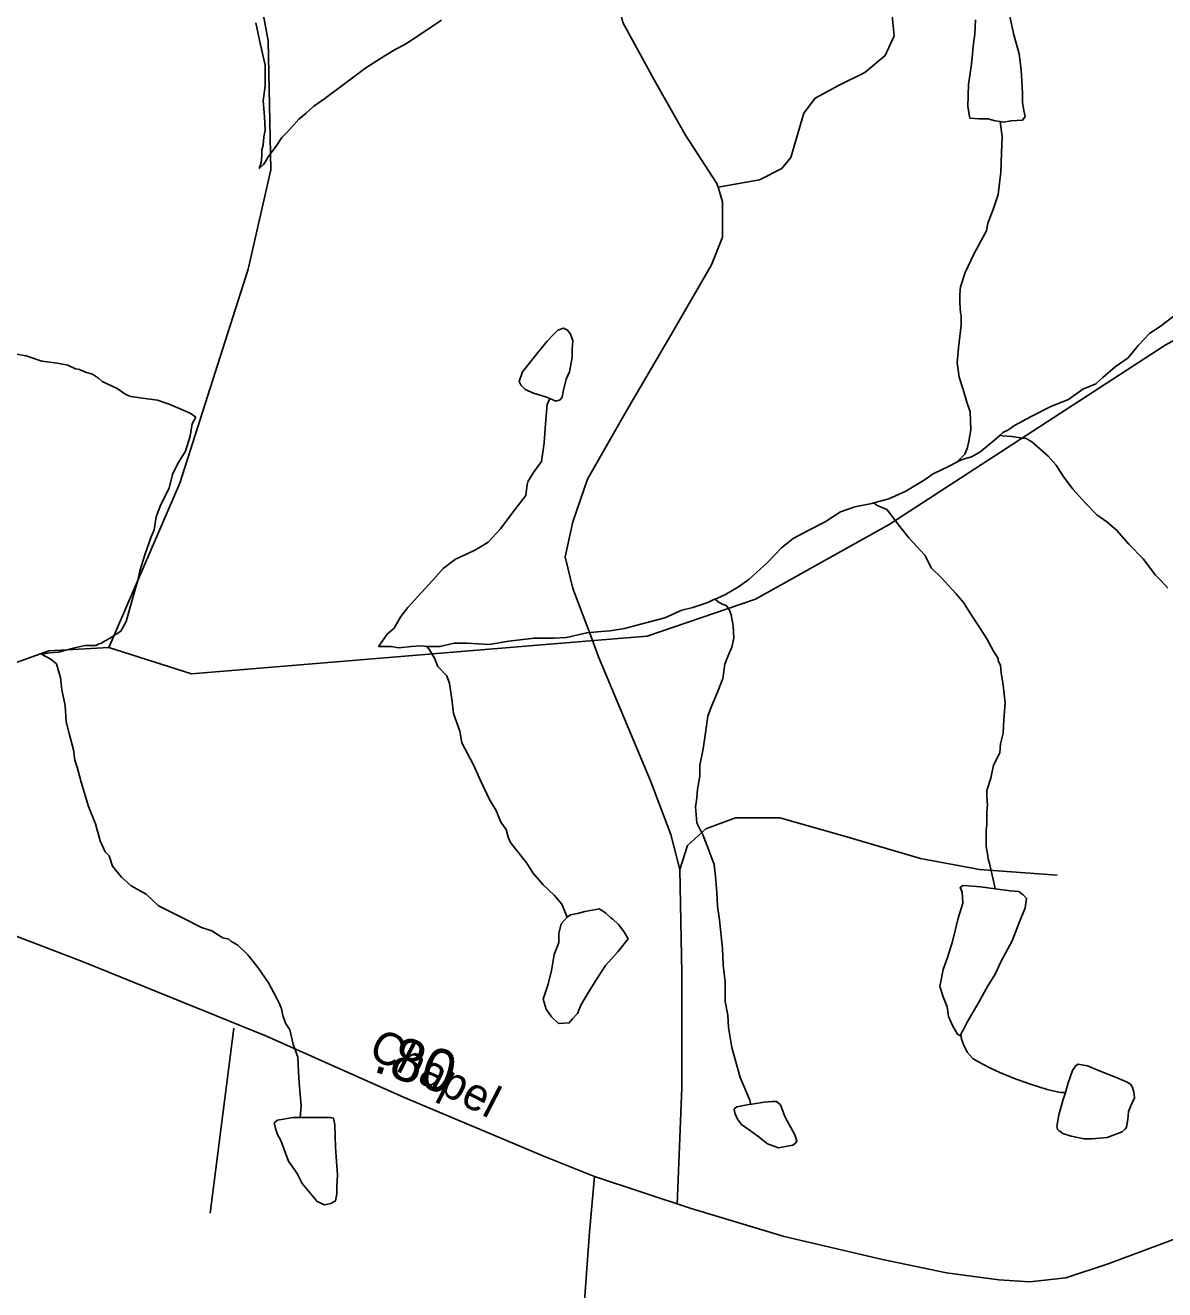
# Model space of a CAD drawing. Extents: x 2001466 to 2224147, y 644118 to 847247.
# Drawn here: x 2020568 to 2023901, y 719153 to 722853 of the extents above; entities that cross this region are included whole.
import ezdxf

# ---------------------------------------------------------------- set-up
doc = ezdxf.new("R2010")
doc.units = 0
for name, color, linetype in [('Exist Hydrographic Creek Single Shore', 7, 'Continuous'), ('Exist Hydrographic Misc Water Feature', 7, 'Continuous'), ('Exist Road Non-System Type 51', 7, 'Continuous'), ('Exist Road Secondary Mileage Hundredths English Label', 7, 'Continuous'), ('Exist Road Secondary Type 51 Attributed', 7, 'Continuous'), ('Exist Road Secondary Type 51 Label', 7, 'Continuous')]:
    doc.layers.add(name, color=color, linetype=linetype)

msp = doc.modelspace()

# ---------------------------------------------------------------- linework, layer by layer
at = {"layer": 'Exist Hydrographic Creek Single Shore'}
for points in [[(2021286.1, 722429.8), (2021278.2, 722807.3), (2021161.3, 723439.6), (2021135.2, 723938.9), (2021369.2, 724304.9), (2021488.6, 724591)], [(2020812.3, 721031.9), (2021020.2, 721513.2), (2021220.1, 722139.1), (2021286.1, 722429.8)], [(2022184.2, 721048.6), (2022387.1, 721065.4), (2022704.1, 721173.8), (2023095.1, 721392.1), (2023903.2, 721917.1), (2024294.3, 722132.2), (2024361.1, 722134.1)], [(2020812.3, 721031.9), (2021054.2, 720954.8), (2022184.2, 721048.6)], [(2020472.9, 720963.4), (2020637.2, 721022.3), (2020812.3, 721031.9)]]:
    msp.add_lwpolyline(points, dxfattribs=at)
at = {"layer": 'Exist Hydrographic Misc Water Feature'}
msp.add_line((2023050.6, 721455.6), (2023044.5, 721453.7), dxfattribs=at)
for points in [[(2021785.9, 722868.7), (2021753.9, 722846.7), (2021720, 722824.7), (2021678, 722796.6), (2021649.9, 722782.7), (2021617.9, 722762.7), (2021564, 722728.6), (2021506.2, 722684.6), (2021444, 722638.5), (2021412, 722616.5), (2021390.1, 722596.5), (2021368.2, 722578.5), (2021336.2, 722542.5), (2021318.1, 722524.5), (2021304.2, 722502.5), (2021284.3, 722476.5), (2021278.2, 722468.5), (2021272.2, 722456.5), (2021266.3, 722446.4), (2021252.3, 722434.4)], [(2023419.9, 722571.7), (2023405.8, 722573.7), (2023383.8, 722579.7), (2023357.8, 722579.7), (2023331.7, 722581.7), (2023325.8, 722615.6), (2023327.9, 722679.7), (2023335.8, 722739.6), (2023341.8, 722799.6), (2023345.7, 722827.6), (2023347.7, 722869.6)], [(2023447.8, 722883.6), (2023459.7, 722825.7), (2023475.7, 722769.7), (2023481.6, 722721.8), (2023483.9, 722691.7), (2023485.7, 722653.7), (2023485.7, 722627.7), (2023489.8, 722603.7), (2023493.7, 722585.8), (2023485.7, 722575.7), (2023451.9, 722573.7), (2023429.8, 722569.7), (2023419.9, 722571.7)], [(2021242.1, 722860.4), (2021256, 722796.4), (2021270.2, 722736.4), (2021270.2, 722702.4), (2021270.2, 722676.4), (2021264, 722632.5), (2021268.1, 722586.4), (2021270.2, 722546.4), (2021266.1, 722526.4), (2021264.2, 722502.5), (2021260.3, 722488.5), (2021260.3, 722472.5), (2021258.3, 722450.4), (2021252.3, 722434.4)], [(2023419.9, 722571.7), (2023425.9, 722527.7), (2023424, 722479.7), (2023422, 722423.7), (2023414, 722357.7), (2023400, 722313.8), (2023384, 722273.7), (2023380.1, 722251.7), (2023364.1, 722223.7), (2023342, 722181.7), (2023318, 722129.7), (2023304.1, 722087.7), (2023302.2, 722065.6), (2023302.2, 722041.8), (2023304.3, 722011.7), (2023306.1, 722003.7), (2023306.1, 721975.7), (2023298.1, 721909.7), (2023294.2, 721865.7), (2023300.4, 721823.7), (2023312.3, 721787.7), (2023322.3, 721749.8), (2023332.4, 721721.8), (2023334.2, 721669.7), (2023328.5, 721635.7), (2023324.4, 721617.7), (2023316.4, 721597.8), (2023302.4, 721583.7), (2023298.3, 721577.8)], [(2023938.1, 722010.1), (2023888.1, 721972), (2023858.1, 721952), (2023824.1, 721916.1), (2023794.1, 721880.1), (2023756.2, 721854), (2023720.1, 721822), (2023700.2, 721804), (2023662.3, 721787.9), (2023620.3, 721757.9), (2023568.4, 721737.9), (2023510.3, 721707.9), (2023462.4, 721681.8), (2023442.3, 721667.8), (2023428.3, 721661.8), (2023420.3, 721653.8)], [(2022102.5, 721761), (2022092.4, 721765), (2022074.4, 721771), (2022054.5, 721777), (2022030.5, 721787), (2022018.4, 721799), (2022012.4, 721811), (2022022.5, 721839), (2022068.4, 721897), (2022094.5, 721929), (2022112.3, 721947), (2022126.2, 721961), (2022142.2, 721967), (2022154.3, 721961), (2022162.3, 721951.1), (2022170.3, 721931), (2022168.3, 721903.1), (2022168.3, 721881), (2022160.5, 721839), (2022150.4, 721817.1), (2022142.4, 721785), (2022138.3, 721765), (2022132.4, 721757.1), (2022120.5, 721753), (2022102.5, 721761)], [(2021066.5, 721706.4), (2021050.7, 721718.4), (2021016.5, 721732.4), (2020988.6, 721744.4), (2020954.6, 721756.4), (2020910.5, 721762.3), (2020876.7, 721766.3), (2020862.5, 721772.3), (2020836.7, 721790.3), (2020792.6, 721810.2), (2020782.5, 721820.2), (2020764.5, 721832.2), (2020744.6, 721838.2), (2020726.6, 721846.2), (2020714.7, 721848.2), (2020692.5, 721858.2), (2020662.6, 721864.2), (2020616.7, 721870.2), (2020570.5, 721886.1), (2020536.5, 721892.1)], [(2022102.5, 721761), (2022094.5, 721743), (2022090.4, 721687), (2022086.5, 721631.1), (2022078.5, 721577), (2022056.5, 721547), (2022044.6, 721529), (2022038.5, 721517), (2022036.6, 721509), (2022032.5, 721477), (2021992.8, 721425), (2021958.7, 721379), (2021922.6, 721340.9), (2021886.7, 721318.9), (2021858.9, 721304.9), (2021826.9, 721290.9), (2021790.8, 721262.9), (2021760.8, 721228.9), (2021726.8, 721192.9), (2021706.7, 721170.9), (2021686.8, 721148.9), (2021666.7, 721122.9), (2021646.8, 721088.8), (2021626.9, 721070.8), (2021611, 721048.8), (2021600.9, 721034.8)], [(2021066.5, 721706.4), (2021056.7, 721686.4), (2021050.7, 721650.5), (2021036.6, 721606.4), (2021014.7, 721570.4), (2020998.7, 721538.5), (2020988.8, 721498.4), (2020964.8, 721450.4), (2020950.9, 721414.4), (2020944.7, 721376.4), (2020936.7, 721356.4), (2020918.9, 721306.4), (2020902.9, 721256.3), (2020897, 721228.4), (2020891, 721208.4), (2020870.9, 721136.4), (2020863.1, 721108.4), (2020847.1, 721080.4), (2020817, 721060.4), (2020797.1, 721048.3), (2020789.1, 721044.3), (2020783.2, 721042.4), (2020775, 721038.4)], [(2023420.3, 721653.8), (2023404.3, 721639.8), (2023382.4, 721621.8), (2023360.5, 721603.8), (2023336.5, 721589.8), (2023312.5, 721583.8), (2023298.3, 721577.8)], [(2023910.6, 721206.2), (2023890.5, 721228.2), (2023874.5, 721244.1), (2023838.6, 721292.1), (2023796.4, 721334.1), (2023760.5, 721376), (2023732.4, 721400), (2023702.5, 721420), (2023670.5, 721454), (2023632.4, 721495.9), (2023604.5, 721534), (2023584.4, 721565.9), (2023560.4, 721591.9), (2023536.4, 721613.9), (2023512.4, 721633.9), (2023496.2, 721643.8), (2023480.2, 721645.8), (2023454.4, 721649.8), (2023428.3, 721651.8), (2023420.3, 721653.8)], [(2023298.3, 721577.8), (2023272.5, 721563.8), (2023222.5, 721539.7), (2023206.5, 721527.7), (2023188.4, 721515.7), (2023144.3, 721489.6), (2023094.5, 721467.7), (2023050.6, 721455.6)], [(2023405, 720326), (2023403.1, 720336), (2023397, 720366), (2023389, 720399.9), (2023385.1, 720414), (2023383, 720428), (2023379.1, 720450), (2023379.1, 720498), (2023381, 720514), (2023381, 720550), (2023382.8, 720571.9), (2023381, 720593.9), (2023381, 720613.9), (2023392.9, 720649.9), (2023400.8, 720687.9), (2023418.9, 720723.9), (2023420.9, 720749.9), (2023428.7, 720781.9), (2023430.8, 720821.9), (2023434.7, 720869.9), (2023428.7, 720921.9), (2023422.8, 720957.9), (2023420.7, 720979.9), (2023414.6, 720993.9), (2023414.6, 720999.9), (2023400.6, 721021.9), (2023380.8, 721057.9), (2023360.7, 721089.8), (2023334.6, 721129.8), (2023312.7, 721163.9), (2023290.7, 721189.8), (2023248.7, 721235.8), (2023218.6, 721265.7), (2023200.5, 721301.7), (2023176.5, 721327.7), (2023152.5, 721353.6), (2023130.6, 721381.7), (2023106.6, 721411.7), (2023094.5, 721429.7), (2023088.6, 721435.7), (2023074.6, 721441.7), (2023060.5, 721447.7), (2023050.6, 721455.6)], [(2023044.5, 721453.7), (2022994.6, 721443.6), (2022952.6, 721429.6), (2022908.5, 721399.5), (2022860.5, 721375.5), (2022814.6, 721351.4), (2022780.8, 721323.5), (2022738.7, 721279.5), (2022684.6, 721231.4), (2022654.7, 721209.4), (2022616.7, 721187.4), (2022590.7, 721175.4), (2022585.8, 721173.5), (2022580.6, 721171.4)], [(2022580.6, 721171.4), (2022564.9, 721163.4), (2022520.8, 721149.3), (2022488.8, 721141.3), (2022438.7, 721119.3), (2022364.7, 721099.3), (2022320.8, 721087.3), (2022278.8, 721081.2), (2022252.8, 721079.2), (2022210.7, 721075.2), (2022150.9, 721061.1), (2022114.8, 721059.1), (2022082.8, 721059.1), (2022056.9, 721059.1), (2021982.9, 721051.1), (2021924.9, 721041), (2021860.9, 721045), (2021823, 721044.9), (2021780.9, 721034.9), (2021752.8, 721034.9), (2021743, 721034.9)], [(2022689.5, 719695.6), (2022687.5, 719707.6), (2022659.6, 719773.6), (2022635.4, 719861.6), (2022625.3, 719919.6), (2022623.3, 719955.6), (2022615.3, 719995.6), (2022615.3, 720023.5), (2022615.3, 720053.5), (2022609.3, 720103.5), (2022607.3, 720151.5), (2022599.3, 720235.5), (2022593.4, 720275.5), (2022591.1, 720315.5), (2022587.2, 720361.5), (2022583.1, 720397.5), (2022563.2, 720451.5), (2022551.1, 720481.5), (2022533.1, 720519.4), (2022529, 720565.5), (2022533.1, 720591.4), (2022535.1, 720617.4), (2022541.1, 720655.4), (2022541.1, 720687.4), (2022551.1, 720735.4), (2022558.9, 720789.4), (2022564.9, 720831.4), (2022574.9, 720857.4), (2022592.9, 720901.4), (2022608.9, 720941.4), (2022614.9, 720983.4), (2022622.9, 721005.5), (2022634.8, 721033.5), (2022640.7, 721059.4), (2022638.9, 721095.5), (2022632.7, 721127.4), (2022626.8, 721143.4), (2022618.6, 721155.4), (2022606.7, 721159.4), (2022594.6, 721165.4), (2022585.8, 721173.5), (2022580.6, 721171.4)], [(2020775, 721038.4), (2020767, 721038.4), (2020743, 721038.3), (2020725.1, 721034.3), (2020709.1, 721030.3), (2020687, 721024.3), (2020665, 721018.3), (2020639, 721016.2), (2020627.1, 721014.2), (2020615, 721012.2)], [(2021371.9, 719656.8), (2021375.6, 719690.9), (2021369.6, 719756.9), (2021367.6, 719788.8), (2021365.7, 719832.8), (2021351.6, 719870.8), (2021341.5, 719912.8), (2021329.4, 719932.8), (2021321.4, 719954.8), (2021317.5, 719974.8), (2021311.6, 719988.8), (2021301.5, 720008.8), (2021279.6, 720050.7), (2021249.4, 720094.7), (2021219.5, 720132.8), (2021189.4, 720160.7), (2021169.5, 720172.7), (2021163.3, 720178.7), (2021145.5, 720182.7), (2021133.4, 720190.6), (2021113.5, 720202.6), (2021083.4, 720212.6), (2021031.5, 720238.6), (2020957.4, 720276.5), (2020921.4, 720310.5), (2020877.5, 720334.5), (2020849.4, 720360.4), (2020823.3, 720392.4), (2020813.3, 720422.5), (2020801.4, 720434.4), (2020787.3, 720466.4), (2020773.3, 720516.4), (2020753.2, 720566.3), (2020731.3, 720638.4), (2020719.4, 720682.3), (2020713.2, 720702.4), (2020709.1, 720732.4), (2020697.2, 720776.3), (2020687.2, 720814.3), (2020685.1, 720862.3), (2020675.1, 720908.3), (2020671, 720944.3), (2020665, 720964.3), (2020659.1, 720984.2), (2020643.1, 720998.2), (2020615, 721012.2)], [(2021743, 721034.9), (2021727, 721036.9), (2021696.9, 721034.9), (2021661, 721030.8), (2021638.8, 721034.8), (2021614.8, 721034.8), (2021600.9, 721034.8)], [(2022153.3, 720243.3), (2022137.3, 720281.3), (2022115.2, 720307.2), (2022083.2, 720337.2), (2022053.2, 720373.1), (2022035.2, 720401.1), (2022005.1, 720439.1), (2021987.2, 720461.2), (2021981.1, 720477.2), (2021975.1, 720499.1), (2021959.1, 720521.1), (2021945.2, 720555.1), (2021927.1, 720585.1), (2021899.3, 720643.1), (2021879, 720689), (2021845.1, 720753), (2021839, 720787), (2021821.1, 720839), (2021817, 720873), (2021812.9, 720900.9), (2021808.8, 720926.9), (2021800.8, 720948.9), (2021775, 720977), (2021764.9, 721001), (2021751, 721024.9), (2021743, 721034.9)], [(2023305.3, 719900), (2023306.1, 719894.4), (2023295.2, 719900), (2023281.3, 719924), (2023269.2, 719952), (2023265.3, 719980), (2023253.2, 720009.9), (2023243.2, 720039.9), (2023253.2, 720089.9), (2023267.2, 720127.9), (2023281.1, 720171.9), (2023297.1, 720239.9), (2023311, 720283.9), (2023309.2, 720315.9), (2023303, 720329.9), (2023311, 720335.9), (2023339.1, 720333.9), (2023362.9, 720332), (2023405, 720326)], [(2023405, 720326), (2023449, 720320), (2023475.1, 720318), (2023487, 720308), (2023497.2, 720298), (2023493.1, 720270), (2023475.1, 720224), (2023455.2, 720174), (2023423.2, 720114.1), (2023405.2, 720076), (2023383.2, 720040), (2023357.2, 719994), (2023323.3, 719936), (2023313.3, 719914), (2023305.3, 719900)], [(2022153.3, 720243.3), (2022163.4, 720249.3), (2022183.3, 720253.3), (2022205.2, 720259.3), (2022237.2, 720265.3), (2022247.2, 720267.3), (2022265.3, 720255.3), (2022281.3, 720241.3), (2022287.2, 720237.3), (2022303.2, 720221.3), (2022319.2, 720201.4), (2022331.3, 720179.3), (2022301.4, 720141.3), (2022265.5, 720101.3), (2022237.4, 720057.3), (2022215.4, 720023.3), (2022193.3, 719985.3), (2022183.5, 719961.3), (2022169.3, 719945.2), (2022159.5, 719933.3), (2022127.5, 719931.3), (2022107.6, 719951.2), (2022091.4, 719973.3), (2022083.4, 720003.2), (2022097.3, 720047.2), (2022107.4, 720087.2), (2022115.4, 720133.2), (2022129.3, 720169.2), (2022129.3, 720195.3), (2022135.3, 720223.2), (2022153.3, 720243.3)], [(2023611.4, 719730.1), (2023595.4, 719730.1), (2023557.3, 719738.1), (2023533.3, 719746.1), (2023503.4, 719756.1), (2023459.3, 719772.1), (2023419.3, 719788), (2023393.5, 719800), (2023367.4, 719814), (2023341.4, 719828), (2023323.3, 719847.9), (2023313.3, 719870), (2023307.3, 719886), (2023306.1, 719894.4), (2023305.3, 719900)], [(2023611.4, 719730.1), (2023619.4, 719758.2), (2023631.3, 719794.2), (2023639.3, 719806.2), (2023647.3, 719812.2), (2023675.4, 719808.2), (2023707.4, 719794.2), (2023757.4, 719774.3), (2023791.3, 719760.3), (2023801.3, 719754.3), (2023807.5, 719744.3), (2023811.4, 719730.3), (2023813.4, 719714.3), (2023801.3, 719688.3), (2023795.4, 719674.3), (2023793.3, 719650.3), (2023789.4, 719628.3), (2023785.3, 719622.3), (2023777.3, 719614.3), (2023733.4, 719598.3), (2023689.4, 719594.2), (2023665.6, 719594.2), (2023627.4, 719602.2), (2023603.4, 719610.2), (2023591.5, 719618.2), (2023587.4, 719622.2), (2023585.4, 719630.2), (2023591.3, 719664.2), (2023603.4, 719706.2), (2023611.4, 719730.1)], [(2022689.5, 719695.6), (2022693.4, 719695.6), (2022729.5, 719701.6), (2022753.5, 719703.6), (2022765.6, 719703.6), (2022777.5, 719693.6), (2022787.5, 719667.7), (2022791.4, 719657.7), (2022819.5, 719605.7), (2022825.5, 719587.7), (2022821.6, 719581.7), (2022813.6, 719575.7), (2022771.5, 719567.7), (2022739.6, 719579.6), (2022711.5, 719601.6), (2022689.5, 719617.6), (2022663.5, 719635.7), (2022651.6, 719651.7), (2022643.6, 719669.6), (2022641.5, 719681.7), (2022649.5, 719687.7), (2022689.5, 719695.6)], [(2021371.9, 719656.8), (2021383.8, 719656.9), (2021409.6, 719656.9), (2021437.7, 719656.9), (2021459.8, 719656.9), (2021469.7, 719654.9), (2021473.8, 719635), (2021475.8, 719568.9), (2021479.7, 719514.9), (2021481.8, 719489), (2021479.9, 719455), (2021479.9, 719432.9), (2021475.8, 719412.9), (2021461.9, 719404.9), (2021443.8, 719400.9), (2021421.9, 719410.9), (2021377.8, 719462.9), (2021363.7, 719492.9), (2021337.8, 719528.9), (2021325.7, 719562.9), (2021315.7, 719588.8), (2021305.8, 719606.8), (2021299.7, 719624.8), (2021295.8, 719640.8), (2021305.8, 719648.8), (2021351.8, 719656.9), (2021371.9, 719656.8)]]:
    msp.add_lwpolyline(points, dxfattribs=at)
at = {"layer": 'Exist Road Non-System Type 51'}
msp.add_line((2021178.1, 719918.5), (2021108.8, 719376.7), dxfattribs=at)
for points in [[(2022594.9, 722379.8), (2022716.1, 722401.4), (2022781, 722433.9), (2022808, 722466.4), (2022845.9, 722596.3), (2022878.4, 722639.6), (2022948.7, 722677.5), (2023024.5, 722715.4), (2023083.7, 722764.7), (2023110.2, 722821.9), (2023104.1, 722881.1), (2023091.9, 722943.3), (2023085.7, 723043.4), (2023122.5, 723137.3), (2023212.2, 723241.4), (2023332.9, 723332.4), (2023399.9, 723384.3), (2023510.1, 723431.2), (2023554.9, 723472.1), (2023571.3, 723508.8), (2023554.7, 723570.6), (2023542.7, 723649.7), (2023565.1, 724794.9), (2023535.9, 725722.9)], [(2022191.2, 723505.6), (2022164.2, 723402.8), (2022153.3, 723337.8), (2022207.5, 723180.8), (2022272.4, 723045.5), (2022315.7, 722861.5), (2022407.7, 722693.7), (2022499.6, 722531.3), (2022591.6, 722390.6), (2022594.9, 722379.8)], [(2022594.9, 722379.8), (2022607.8, 722336.5), (2022607.8, 722233.6), (2022575.4, 722152.4), (2022456.3, 721946.7), (2022326.5, 721724.8), (2022212.9, 721524.6), (2022169.6, 721400.1), (2022147.9, 721297.2), (2022169.6, 721205.2), (2022225, 721058.7)], [(2022225, 721058.7), (2022245.3, 721004.9), (2022396.8, 720642.3), (2022456.3, 720485.3), (2022483.4, 720382.5)], [(2022483.4, 720382.5), (2022505, 720452.8), (2022559.1, 720501.6), (2022645.7, 720534), (2022775.6, 720534), (2022965, 720479.9), (2023186.8, 720414.9), (2023359.9, 720382.5), (2023587.2, 720366.2)], [(2022483.4, 720382.5), (2022488.8, 720079.4), (2022488.8, 719743.8), (2022475.5, 719402)]]:
    msp.add_lwpolyline(points, dxfattribs=at)
at = {"layer": 'Exist Road Secondary Type 51 Attributed'}
for points in [[(2022233.4, 719484.1), (2022515.8, 719389.9), (2022788.6, 719308.5), (2023075.4, 719241.4), (2023262.9, 719202.3), (2023416.5, 719181.6), (2023506.6, 719175.2), (2023611.9, 719187.2), (2023735.6, 719227.9), (2024165.5, 719388.3), (2024451.1, 719484.1), (2024794.5, 719604.7), (2025292.3, 719776.3), (2025726.7, 719930.4), (2026202.1, 720104.4), (2026683.6, 720273.6), (2027102.4, 720414.1), (2027319.4, 720449.2), (2027551.1, 720460.4), (2027676.7, 720468.4), (2027738.2, 720488.4), (2027823.5, 720547.4), (2027925.6, 720637.6)], [(2019979.2, 720377.7), (2020147, 720320.7), (2020430.9, 720229.7), (2020736.9, 720112.4), (2021273.8, 719894.4), (2021674.6, 719716.4), (2022087.4, 719542.4), (2022233.4, 719484.1)], [(2022233.4, 719484.1), (2022218.3, 719320.5), (2022201.1, 719080.2), (2022178.8, 718734.5), (2022172, 718457.5), (2022168, 718141.4), (2022149.3, 717786.2), (2022139.7, 717567.4), (2022091.9, 717377.6), (2022070.2, 717279.8)]]:
    msp.add_lwpolyline(points, dxfattribs=at)

# ---------------------------------------------------------------- texts
at = {"layer": 'Exist Road Secondary Mileage Hundredths English Label'}
msp.add_text('.80', height=125, rotation=342.2321, dxfattribs=at).set_placement((2021581.9, 719792.5))
at = {"layer": 'Exist Road Secondary Type 51 Label'}
msp.add_text('Chapel', height=95, rotation=332.7179, dxfattribs=at).set_placement((2021567.1, 719837.2))

doc.saveas('drawing.dxf')
